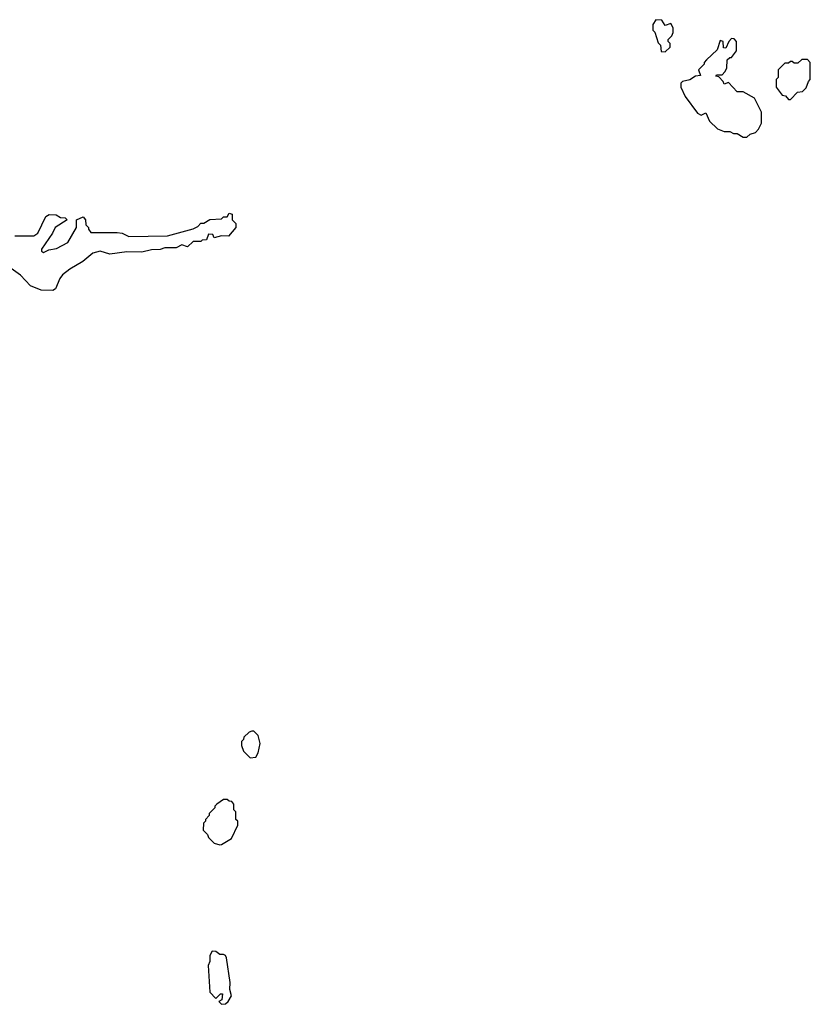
# Model space of a CAD drawing. Extents: x 2494106 to 2685573, y 758056 to 915185.
# Tile 357 of 507: x 2620470 to 2624640, y 819200 to 824390. Entities that reach past the tile are written whole.
import ezdxf

# ---------------------------------------------------------------- set-up
doc = ezdxf.new("R2010")
doc.units = 0

msp = doc.modelspace()

# ---------------------------------------------------------------- linework, layer by layer
at = {"layer": '0CON05XD'}
for points in [[(2623875, 824220), (2623900, 824245), (2623900, 824265), (2623890, 824275), (2623890, 824285), (2623910, 824305), (2623917.5, 824322.5), (2623917, 824347), (2623905, 824370), (2623875, 824360), (2623857, 824387), (2623825, 824390), (2623810, 824365), (2623810, 824335), (2623820, 824325), (2623838.3, 824268.3), (2623850, 824255), (2623853, 824223), (2623875, 824220)], [(2624305, 823770), (2624323, 823787), (2624350, 823795), (2624367, 823813), (2624382.5, 823845), (2624381.7, 823901.7), (2624346.4, 823976.4), (2624285, 824010), (2624255, 824010), (2624208.3, 824058.3), (2624185, 824050), (2624180, 824065), (2624158.3, 824088.3), (2624141.7, 824091.7), (2624145, 824100), (2624175, 824100), (2624190, 824115), (2624200, 824135), (2624201.7, 824178.3), (2624215, 824190), (2624225, 824190), (2624250, 824225), (2624250, 824275), (2624238.3, 824288.3), (2624225, 824290), (2624210, 824275), (2624195, 824240), (2624181.7, 824241.7), (2624180, 824275), (2624165, 824280), (2624148.3, 824231.7), (2624091.7, 824178.3), (2624080, 824165), (2624080, 824155), (2624050, 824125), (2624060, 824095), (2624035, 824092.5), (2624005, 824073.3), (2623966.4, 824063.6), (2623957.5, 824055), (2623956.7, 824035), (2623980, 823985), (2624045, 823896.7), (2624065, 823887.5), (2624088.3, 823898.3), (2624107.5, 823855), (2624150, 823815), (2624185, 823800), (2624215, 823800), (2624235, 823790), (2624255, 823790), (2624285, 823770), (2624305, 823770)], [(2624535, 823970), (2624571.7, 824008.3), (2624598.3, 824011.7), (2624618.3, 824031.7), (2624630, 824065), (2624640, 824075), (2624640, 824165), (2624625, 824180), (2624595, 824180), (2624575, 824160), (2624555, 824160), (2624545, 824170), (2624535, 824170), (2624525, 824160), (2624505, 824160), (2624470, 824125), (2624470, 824085), (2624460, 824075), (2624460, 824035), (2624491.7, 823991.7), (2624508.3, 823988.3), (2624525, 823970), (2624535, 823970)], [(2620445, 823250), (2620545, 823250.8), (2620565.6, 823264.4), (2620607.5, 823352.5), (2620625, 823362.5), (2620661.7, 823361.7), (2620685, 823347.5), (2620710, 823345), (2620720, 823335), (2620656.7, 823295), (2620643.3, 823265), (2620585, 823180), (2620585, 823170), (2620595, 823163.3), (2620623.6, 823176.4), (2620665, 823183.8), (2620723.3, 823215), (2620770, 823295), (2620770, 823335), (2620805, 823350), (2620817.5, 823335), (2620818.3, 823308.3), (2620832.5, 823295), (2620832.5, 823285), (2620845, 823267.5), (2620985, 823268.8), (2621010, 823265), (2621045, 823247.5), (2621249.3, 823250.7), (2621385, 823287.5), (2621409.3, 823300.7), (2621425, 823317.5), (2621441.7, 823318.3), (2621473, 823337), (2621535, 823340), (2621545, 823350), (2621565, 823350), (2621575, 823370), (2621590, 823365), (2621590, 823335), (2621610, 823315), (2621610, 823295), (2621571.7, 823248.3), (2621535, 823250), (2621495, 823240), (2621488.3, 823258.3), (2621465, 823260), (2621455, 823230), (2621433, 823227), (2621425, 823220), (2621385, 823220), (2621355, 823192.5), (2621325, 823202.5), (2621295, 823186.7), (2621235, 823187.5), (2621211.7, 823178.3), (2621165, 823176.7), (2621115, 823163.8), (2621035, 823166.7), (2620945, 823153.3), (2620895, 823170), (2620855, 823159.2), (2620803.3, 823115), (2620734.2, 823075.8), (2620696.7, 823045), (2620681.2, 823025), (2620658.3, 822971.7), (2620645, 822963.3), (2620583.9, 822963.9), (2620526.4, 822986.4), (2620475, 823042.5), (2620425, 823078.8)], [(2621685, 820500), (2621715, 820502.5), (2621727.5, 820525), (2621737.5, 820575), (2621727, 820617), (2621705, 820640), (2621695, 820640), (2621680, 820635), (2621651.7, 820608.3), (2621650, 820595), (2621640, 820585), (2621640, 820565), (2621650, 820535), (2621685, 820500)], [(2621525, 820040), (2621535, 820042.5), (2621586.4, 820073.6), (2621620, 820145), (2621620, 820165), (2621610, 820175), (2621610, 820215), (2621600, 820225), (2621600, 820255), (2621588.3, 820268.3), (2621575, 820270), (2621565, 820280), (2621545, 820280), (2621510, 820255), (2621500, 820245), (2621500, 820235), (2621470, 820205), (2621470, 820195), (2621450, 820175), (2621450, 820165), (2621440, 820155), (2621438.3, 820118.3), (2621460, 820095), (2621465, 820080), (2621495, 820050), (2621525, 820040)], [(2621535, 819200), (2621555, 819202.5), (2621570, 819215), (2621587.5, 819245), (2621578.3, 819278.3), (2621580, 819315), (2621560, 819445), (2621555, 819457.5), (2621545, 819462.5), (2621525, 819462.5), (2621505, 819477.5), (2621485, 819480), (2621473.6, 819456.4), (2621473.3, 819425), (2621464, 819405), (2621473.6, 819263.6), (2621505, 819230), (2621530, 819255), (2621540, 819255), (2621537, 819223), (2621520, 819215), (2621535, 819200)]]:
    msp.add_lwpolyline(points, dxfattribs=at)

doc.saveas('drawing.dxf')
